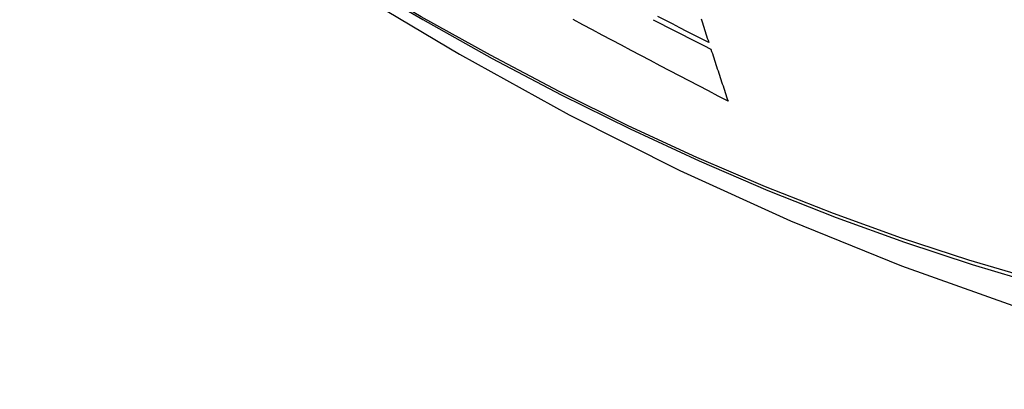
# Model space of a CAD drawing. Header units: inches. Extents: x 12 to 399, y 35 to 190.
# Tile 282 of 355: x 369.172 to 369.522, y 156.021 to 156.152. Entities that reach past the tile are written whole.
import ezdxf

# ---------------------------------------------------------------- set-up
doc = ezdxf.new("R2010")
doc.units = ezdxf.units.IN
doc.header["$MEASUREMENT"] = 0
doc.layers.add('Visible Edges(ANSI)', color=7, linetype='Continuous', lineweight=25)
doc.layers.add('Visible Tangent Edges(ANSI)', color=7, linetype='Continuous', lineweight=25)

msp = doc.modelspace()

# ---------------------------------------------------------------- linework, layer by layer
at = {"layer": 'Visible Edges(ANSI)', "flags": 128}
for points in [[(369.02877, 156.37043), (369.06458, 156.3363), (369.10095, 156.30357), (369.13784, 156.27229), (369.1752, 156.24251), (369.21297, 156.21429), (369.25111, 156.18767), (369.28958, 156.16271), (369.32833, 156.13946), (369.36731, 156.11796), (369.40649, 156.09826), (369.44581, 156.08041), (369.48524, 156.06446), (369.52473, 156.05046), (369.56424, 156.03846), (369.60372, 156.02852), (369.64311, 156.02069)], [(369.42366, 156.12289), (369.4202, 156.12467), (369.41674, 156.12646), (369.41329, 156.12825), (369.40984, 156.13004), (369.4064, 156.13183), (369.40296, 156.13363), (369.39952, 156.13543), (369.39609, 156.13723), (369.39266, 156.13903), (369.38923, 156.14084), (369.38581, 156.14265), (369.38239, 156.14447), (369.37897, 156.14628), (369.37556, 156.1481), (369.37215, 156.14993), (369.36875, 156.15176)], [(369.39708, 156.15174), (369.39964, 156.15042), (369.4022, 156.14911), (369.40476, 156.1478), (369.40732, 156.14649), (369.40988, 156.14518), (369.41245, 156.14387), (369.41502, 156.14256), (369.41758, 156.14126)], [(369.4168, 156.14367), (369.41422, 156.14497), (369.41164, 156.14628), (369.40906, 156.14759), (369.40649, 156.1489), (369.40392, 156.15022), (369.40135, 156.15153), (369.39878, 156.15284)], [(369.41406, 156.1521), (369.41431, 156.15134), (369.41455, 156.15057), (369.4148, 156.1498), (369.41505, 156.14903), (369.4153, 156.14826), (369.41555, 156.1475), (369.4158, 156.14673), (369.41605, 156.14596), (369.4163, 156.1452), (369.41655, 156.14443), (369.4168, 156.14367)], [(369.41758, 156.14126), (369.41784, 156.14049), (369.41809, 156.13973), (369.41834, 156.13896), (369.41859, 156.13819), (369.41884, 156.13742), (369.41909, 156.13666), (369.41935, 156.13589), (369.4196, 156.13512), (369.41985, 156.13436), (369.4201, 156.13359), (369.42036, 156.13283), (369.42061, 156.13206), (369.42086, 156.13129), (369.42112, 156.13053), (369.42137, 156.12976), (369.42162, 156.129), (369.42188, 156.12823), (369.42213, 156.12747), (369.42239, 156.1267), (369.42264, 156.12594), (369.42289, 156.12518), (369.42315, 156.12441), (369.4234, 156.12365), (369.42366, 156.12289)]]:
    msp.add_lwpolyline(points, dxfattribs=at)
at = {"layer": 'Visible Tangent Edges(ANSI)', "flags": 128}
for points in [[(369.02533, 156.37548), (369.04861, 156.3531), (369.07214, 156.33131), (369.0959, 156.31015), (369.11986, 156.28964), (369.144, 156.26981), (369.16827, 156.25067), (369.19267, 156.23226), (369.21715, 156.2146), (369.24169, 156.1977), (369.26625, 156.18159), (369.29081, 156.16627), (369.31536, 156.15175), (369.33991, 156.13803), (369.36445, 156.1251), (369.38897, 156.11299), (369.41343, 156.10169), (369.4378, 156.09123), (369.46206, 156.08161), (369.48621, 156.07285), (369.51023, 156.06493), (369.53409, 156.05788)], [(369.53283, 156.05946), (369.50906, 156.06644), (369.48514, 156.07428), (369.46109, 156.08297), (369.43691, 156.09252), (369.41262, 156.10292), (369.38824, 156.11416), (369.36379, 156.12623), (369.33932, 156.13911), (369.31483, 156.15279), (369.29034, 156.16728), (369.26584, 156.18256), (369.24133, 156.19865), (369.21684, 156.21554), (369.19242, 156.23318), (369.16808, 156.25158), (369.14386, 156.2707), (369.11978, 156.29052), (369.09589, 156.31102), (369.07219, 156.33216), (369.04873, 156.35392), (369.02552, 156.37628)]]:
    msp.add_lwpolyline(points, dxfattribs=at)

doc.saveas('drawing.dxf')
